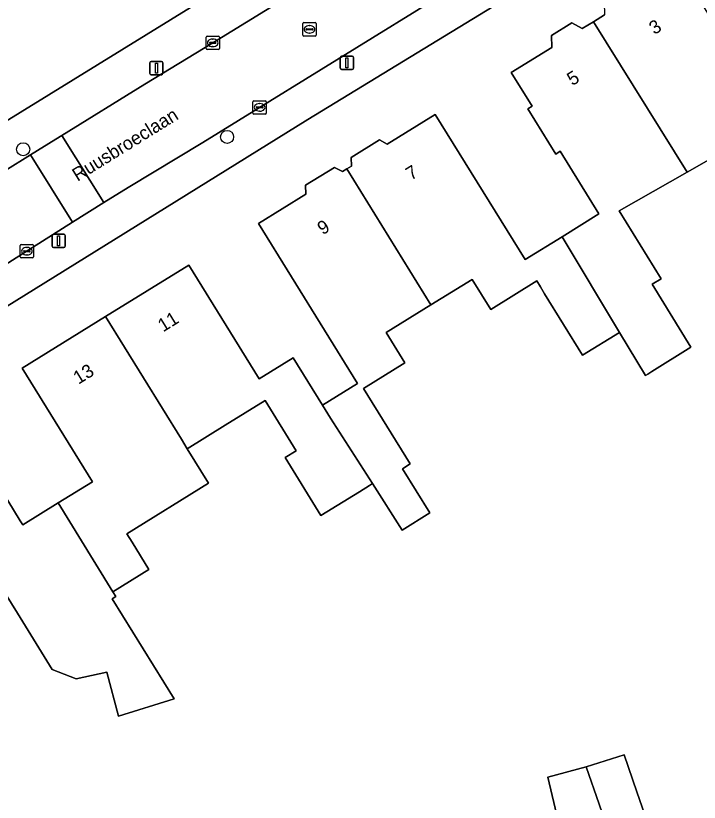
# Model space of a CAD drawing. Extents: x 161347 to 161881, y 382161 to 382804.
# Drawn here: x 161549.1 to 161600.2, y 382302.9 to 382361.8 of the extents above; entities that cross this region are included whole.
import ezdxf

# ---------------------------------------------------------------- set-up
doc = ezdxf.new("R2010")
doc.units = 0
for name, color, linetype in [('IMGEO_Boom', 7, 'Continuous'), ('IMGEO_Erf', 7, 'Continuous'), ('IMGEO_Kolk', 7, 'Continuous'), ('IMGEO_Lichtmast', 7, 'Continuous'), ('IMGEO_Openbare_ruimte_label', 7, 'Continuous'), ('IMGEO_Pand', 7, 'Continuous'), ('IMGEO_Pand_nummerreeks', 7, 'Continuous'), ('IMGEO_Rijbaan_lokaal_open', 7, 'Continuous'), ('IMGEO_Rioolput', 7, 'Continuous'), ('IMGEO_Voetpad_open', 7, 'Continuous')]:
    doc.layers.add(name, color=color, linetype=linetype)

msp = doc.modelspace()

# ---------------------------------------------------------------- linework, layer by layer
at = {"layer": 'IMGEO_Boom'}
for centre in [(161564.884, 382352.694), (161549.621, 382351.769)]:
    msp.add_circle(centre, 0.489, dxfattribs=at)
at = {"layer": 'IMGEO_Erf'}
for points in [[(161492.761, 382318.284), (161495.67, 382317.265), (161500, 382320.746), (161506.91, 382326.302), (161519.365, 382335.787), (161532.97, 382344.41), (161567.929, 382365.979), (161578.374, 382372.283), (161617.144, 382396.335)], [(161622.482, 382385.769), (161592.982, 382367.466), (161570.924, 382353.999), (161525.486, 382325.795), (161515.87, 382318.353), (161502.943, 382308.001)], [(161547.533, 382326.994), (161549.409, 382323.958), (161549.591, 382323.664), (161552.231, 382325.296), (161554.801, 382326.885), (161549.543, 382335.391), (161555.78, 382339.245), (161562.017, 382343.099), (161567.274, 382334.592), (161569.828, 382336.17), (161572.032, 382332.607), (161574.65, 382334.225), (161567.239, 382346.219), (161570.783, 382348.408), (161570.763, 382349.07), (161572.933, 382350.411), (161573.521, 382350.094), (161573.856, 382350.301), (161574.192, 382350.508), (161574.172, 382351.151), (161576.295, 382352.463), (161576.867, 382352.155), (161580.469, 382354.381), (161587.184, 382343.513), (161589.951, 382345.224), (161592.716, 382346.933), (161589.821, 382351.617), (161589.477, 382351.404), (161587.387, 382354.786), (161587.708, 382354.984), (161586.148, 382357.51), (161589.189, 382359.389), (161589.163, 382360.285), (161590.682, 382361.224), (161591.468, 382360.801), (161592.301, 382361.316), (161593.136, 382361.832)], [(161604.616, 382353.083), (161599.308, 382350.054), (161594.225, 382347.153), (161597.36, 382342.078), (161596.689, 382341.664), (161599.604, 382336.945), (161596.662, 382335.126)], [(161596.662, 382335.126), (161596.362, 382334.941), (161596.187, 382334.833), (161594.248, 382338.064), (161591.492, 382336.362), (161588.651, 382340.959), (161588.337, 382341.468), (161588.062, 382341.912), (161584.615, 382339.783), (161583.228, 382342.028), (161580.136, 382340.118), (161576.791, 382338.051), (161578.196, 382335.779), (161575.095, 382333.863), (161578.584, 382328.215), (161578.009, 382327.859), (161580.054, 382324.549), (161577.989, 382323.266), (161575.764, 382326.743), (161575.53, 382326.598), (161574.789, 382326.14), (161571.905, 382324.359), (161569.228, 382328.693), (161570.053, 382329.202), (161567.73, 382332.961), (161564.748, 382331.119), (161561.895, 382329.357), (161563.493, 382326.773), (161557.389, 382322.999), (161557.774, 382322.375), (161559.039, 382320.329), (161556.334, 382318.658), (161556.558, 382318.295), (161556.471, 382318.244), (161556.283, 382318.131), (161560.919, 382310.629), (161556.758, 382309.334), (161555.881, 382312.622), (161553.588, 382312.134), (161551.796, 382312.845), (161549.201, 382317.044), (161547.977, 382319.024)], [(161603.422, 382284.613), (161599.158, 382292.758), (161596.664, 382291.452), (161594.929, 382296.386), (161591.079, 382295.491), (161588.887, 382304.786), (161591.747, 382305.538), (161594.602, 382306.453), (161595.561, 382303.682), (161596.949, 382299.67), (161596.799, 382299.591), (161596.192, 382299.272), (161596.981, 382297.765), (161600.138, 382299.417), (161601.468, 382296.877)]]:
    msp.add_lwpolyline(points, dxfattribs=at)
at = {"layer": 'IMGEO_Kolk'}
for p, q in [((161563.311, 382359.308), (161563.311, 382360.16)), ((161563.386, 382360.234), (161564.238, 382360.234)), ((161563.799, 382360.014), (161563.824, 382360.014)), ((161564.312, 382360.16), (161564.312, 382359.308)), ((161563.57, 382359.728), (161563.57, 382359.74)), ((161564.008, 382359.691), (161563.61, 382359.691)), ((161563.613, 382359.777), (161564.011, 382359.777)), ((161563.822, 382359.454), (161563.797, 382359.454)), ((161564.054, 382359.74), (161564.054, 382359.728)), ((161564.238, 382359.234), (161563.386, 382359.234)), ((161566.819, 382354.475), (161566.819, 382355.327)), ((161566.894, 382355.401), (161567.746, 382355.401)), ((161567.307, 382355.181), (161567.332, 382355.181)), ((161567.82, 382355.327), (161567.82, 382354.475)), ((161567.078, 382354.895), (161567.078, 382354.907)), ((161567.516, 382354.858), (161567.118, 382354.858)), ((161567.121, 382354.944), (161567.519, 382354.944)), ((161567.33, 382354.621), (161567.305, 382354.621)), ((161567.562, 382354.907), (161567.562, 382354.895)), ((161567.746, 382354.401), (161566.894, 382354.401)), ((161549.399, 382343.709), (161549.399, 382344.561)), ((161549.474, 382344.635), (161550.326, 382344.635)), ((161550.4, 382344.561), (161550.4, 382343.709)), ((161549.658, 382344.129), (161549.658, 382344.141)), ((161550.096, 382344.092), (161549.698, 382344.092)), ((161549.701, 382344.178), (161550.099, 382344.178)), ((161549.887, 382344.415), (161549.912, 382344.415)), ((161550.142, 382344.141), (161550.142, 382344.129)), ((161550.326, 382343.635), (161549.474, 382343.635)), ((161549.91, 382343.855), (161549.885, 382343.855))]:
    msp.add_line(p, q, dxfattribs=at)
for points in [[(161563.311, 382359.308), (161563.311, 382360.16)], [(161563.386, 382360.234), (161564.238, 382360.234)], [(161564.312, 382360.16), (161564.312, 382359.308)], [(161564.238, 382359.234), (161563.386, 382359.234)], [(161566.819, 382354.475), (161566.819, 382355.327)], [(161566.894, 382355.401), (161567.746, 382355.401)], [(161567.82, 382355.327), (161567.82, 382354.475)], [(161567.746, 382354.401), (161566.894, 382354.401)], [(161549.399, 382343.709), (161549.399, 382344.561)], [(161549.474, 382344.635), (161550.326, 382344.635)], [(161550.4, 382344.561), (161550.4, 382343.709)], [(161550.326, 382343.635), (161549.474, 382343.635)]]:
    msp.add_lwpolyline(points, dxfattribs=at)
for centre, radius, start, end in [((161563.388, 382360.158), 0.0765, 91.55205, 178.44795), ((161563.388, 382360.158), 0.0765, 91.55205, 178.44795), ((161564.236, 382360.158), 0.0765, 1.55205, 88.44795), ((161564.236, 382360.158), 0.0765, 1.55205, 88.44795), ((161563.388, 382359.31), 0.0765, 181.55205, 268.44795), ((161563.388, 382359.31), 0.0765, 181.55205, 268.44795), ((161563.61, 382359.737), 0.0403, 85.87752, 175.75265), ((161563.607, 382359.727), 0.0366, 178.93798, 274.71019), ((161564.011, 382359.734), 0.043, 264.86636, 352.45326), ((161564.015, 382359.739), 0.0386, 1.73085, 96.63898), ((161564.236, 382359.31), 0.0765, 271.55205, 358.44795), ((161564.236, 382359.31), 0.0765, 271.55205, 358.44795), ((161566.896, 382355.325), 0.0765, 91.55205, 178.44795), ((161566.896, 382355.325), 0.0765, 91.55205, 178.44795), ((161567.744, 382355.325), 0.0765, 1.55205, 88.44795), ((161567.744, 382355.325), 0.0765, 1.55205, 88.44795), ((161567.118, 382354.904), 0.0403, 85.87752, 175.75265), ((161567.115, 382354.894), 0.0366, 178.93798, 274.71019), ((161567.519, 382354.901), 0.043, 264.86636, 352.45326), ((161567.523, 382354.906), 0.0386, 1.73085, 96.63898), ((161566.896, 382354.477), 0.0765, 181.55205, 268.44795), ((161566.896, 382354.477), 0.0765, 181.55205, 268.44795), ((161567.744, 382354.477), 0.0765, 271.55205, 358.44795), ((161567.744, 382354.477), 0.0765, 271.55205, 358.44795), ((161549.476, 382344.559), 0.0765, 91.55205, 178.44795), ((161549.476, 382344.559), 0.0765, 91.55205, 178.44795), ((161550.324, 382344.559), 0.0765, 1.55205, 88.44795), ((161550.324, 382344.559), 0.0765, 1.55205, 88.44795), ((161549.698, 382344.138), 0.0403, 85.87752, 175.75265), ((161549.695, 382344.128), 0.0366, 178.93798, 274.71019), ((161550.099, 382344.135), 0.043, 264.86636, 352.45326), ((161550.103, 382344.14), 0.0386, 1.73085, 96.63898), ((161549.476, 382343.711), 0.0765, 181.55205, 268.44795), ((161549.476, 382343.711), 0.0765, 181.55205, 268.44795), ((161550.324, 382343.711), 0.0765, 271.55205, 358.44795), ((161550.324, 382343.711), 0.0765, 271.55205, 358.44795)]:
    msp.add_arc(centre, radius, start, end, dxfattribs=at)
for centre, major_axis, ratio, start_param, end_param in [((161563.798, 382359.734), (-0.387, 0.002), 0.722429, 4.712389, 7.853982), ((161563.823, 382359.734), (-0.39, 0.002), 0.717154, 1.570796, 4.712389), ((161567.306, 382354.901), (-0.387, 0.002), 0.722429, 4.712389, 7.853982), ((161567.331, 382354.901), (-0.39, 0.002), 0.717154, 1.570796, 4.712389), ((161549.886, 382344.135), (-0.387, 0.002), 0.722429, 4.712389, 7.853982), ((161549.911, 382344.135), (-0.39, 0.002), 0.717154, 1.570796, 4.712389)]:
    msp.add_ellipse(centre, major_axis=major_axis, ratio=ratio, start_param=start_param, end_param=end_param, dxfattribs=at)
at = {"layer": 'IMGEO_Lichtmast'}
for p, q in [((161573.456, 382358.742), (161574.246, 382358.742)), ((161574.246, 382358.742), (161573.456, 382358.742)), ((161559.095, 382357.447), (161559.095, 382358.247)), ((161559.095, 382358.247), (161559.095, 382357.447)), ((161559.195, 382358.347), (161559.985, 382358.347)), ((161559.985, 382358.347), (161559.195, 382358.347)), ((161560.085, 382358.247), (161560.085, 382357.447)), ((161560.085, 382357.447), (161560.085, 382358.247)), ((161573.356, 382357.842), (161573.356, 382358.642)), ((161573.356, 382358.642), (161573.356, 382357.842)), ((161574.346, 382358.642), (161574.346, 382357.842)), ((161574.346, 382357.842), (161574.346, 382358.642)), ((161574.246, 382357.742), (161573.456, 382357.742)), ((161573.456, 382357.742), (161574.246, 382357.742)), ((161559.985, 382357.347), (161559.195, 382357.347)), ((161559.195, 382357.347), (161559.985, 382357.347)), ((161551.782, 382344.504), (161551.782, 382345.304)), ((161551.782, 382345.304), (161551.782, 382344.504)), ((161551.882, 382345.404), (161552.672, 382345.404)), ((161552.672, 382345.404), (161551.882, 382345.404)), ((161552.772, 382345.304), (161552.772, 382344.504)), ((161552.772, 382344.504), (161552.772, 382345.304)), ((161552.672, 382344.404), (161551.882, 382344.404)), ((161551.882, 382344.404), (161552.672, 382344.404))]:
    msp.add_line(p, q, dxfattribs=at)
for points in [[(161559.515, 382358.222), (161559.665, 382358.222), (161559.665, 382357.472), (161559.515, 382357.472), (161559.515, 382358.222)], [(161573.776, 382358.617), (161573.926, 382358.617), (161573.926, 382357.867), (161573.776, 382357.867), (161573.776, 382358.617)], [(161552.202, 382345.279), (161552.352, 382345.279), (161552.352, 382344.529), (161552.202, 382344.529), (161552.202, 382345.279)]]:
    msp.add_lwpolyline(points, dxfattribs=at)
for centre, start, end in [((161573.456, 382358.642), 90, 180), ((161573.456, 382358.642), 90, 180), ((161574.246, 382358.642), 0, 90), ((161574.246, 382358.642), 360, 90), ((161559.195, 382358.247), 90, 180), ((161559.195, 382358.247), 90, 180), ((161559.985, 382358.247), 0, 90), ((161559.985, 382358.247), 360, 90), ((161573.456, 382357.842), 180, 270), ((161573.456, 382357.842), 180, 270), ((161574.246, 382357.842), 270, 0), ((161574.246, 382357.842), 270, 0), ((161559.195, 382357.447), 180, 270), ((161559.195, 382357.447), 180, 270), ((161559.985, 382357.447), 270, 0), ((161559.985, 382357.447), 270, 0), ((161551.882, 382345.304), 90, 180), ((161551.882, 382345.304), 90, 180), ((161552.672, 382345.304), 0, 90), ((161552.672, 382345.304), 360, 90), ((161551.882, 382344.504), 180, 270), ((161551.882, 382344.504), 180, 270), ((161552.672, 382344.504), 270, 0), ((161552.672, 382344.504), 270, 0)]:
    msp.add_arc(centre, 0.1, start, end, dxfattribs=at)
at = {"layer": 'IMGEO_Pand'}
for points in [[(161607.679, 382356.647), (161607.781, 382356.713), (161606.924, 382358.134), (161605.705, 382360.108), (161605.123, 382361.05), (161602.448, 382359.401), (161600.346, 382362.804), (161600.014, 382362.599), (161598.437, 382365.151), (161595.388, 382363.268), (161594.62, 382363.681), (161593.108, 382362.748), (161593.136, 382361.832), (161592.301, 382361.316), (161599.308, 382350.054), (161604.616, 382353.083), (161604.397, 382353.437), (161605.043, 382353.836), (161607.478, 382349.895), (161607.218, 382349.735), (161609.792, 382345.57), (161613.216, 382347.686), (161609.109, 382354.333)], [(161599.308, 382350.054), (161592.301, 382361.316), (161591.468, 382360.801), (161590.682, 382361.224), (161589.163, 382360.285), (161589.189, 382359.389), (161586.148, 382357.51), (161587.708, 382354.984), (161587.387, 382354.786), (161589.477, 382351.404), (161589.821, 382351.617), (161592.716, 382346.933), (161589.951, 382345.224), (161594.248, 382338.064), (161596.187, 382334.833), (161596.362, 382334.941), (161596.662, 382335.126), (161599.604, 382336.945), (161596.689, 382341.664), (161597.36, 382342.078), (161594.225, 382347.153)], [(161589.951, 382345.224), (161587.184, 382343.513), (161580.469, 382354.381), (161576.867, 382352.155), (161576.295, 382352.463), (161574.172, 382351.151), (161574.192, 382350.508), (161573.856, 382350.301), (161580.136, 382340.118), (161583.228, 382342.028), (161584.615, 382339.783), (161588.062, 382341.912), (161588.337, 382341.468), (161588.651, 382340.959), (161591.492, 382336.362), (161594.248, 382338.064)], [(161580.136, 382340.118), (161573.856, 382350.301), (161573.521, 382350.094), (161572.933, 382350.411), (161570.763, 382349.07), (161570.783, 382348.408), (161567.239, 382346.219), (161574.65, 382334.225), (161572.032, 382332.607), (161572.628, 382331.644), (161575.764, 382326.743), (161577.989, 382323.266), (161580.054, 382324.549), (161578.009, 382327.859), (161578.584, 382328.215), (161575.095, 382333.863), (161578.196, 382335.779), (161576.791, 382338.051)], [(161555.78, 382339.245), (161561.46, 382330.06), (161561.895, 382329.357), (161564.748, 382331.119), (161567.73, 382332.961), (161570.053, 382329.202), (161569.228, 382328.693), (161571.905, 382324.359), (161574.789, 382326.14), (161575.53, 382326.598), (161575.764, 382326.743), (161572.628, 382331.644), (161572.032, 382332.607), (161569.828, 382336.17), (161567.274, 382334.592), (161562.017, 382343.099)], [(161555.78, 382339.245), (161549.543, 382335.391), (161554.801, 382326.885), (161552.231, 382325.296), (161554.86, 382321.043), (161555.069, 382320.704), (161556.334, 382318.658), (161559.039, 382320.329), (161557.774, 382322.375), (161557.389, 382322.999), (161563.493, 382326.773), (161561.895, 382329.357), (161561.46, 382330.06)], [(161555.069, 382320.704), (161554.86, 382321.043), (161552.231, 382325.296), (161549.591, 382323.664), (161549.409, 382323.958), (161547.533, 382326.994), (161547.915, 382327.23), (161546.716, 382329.169), (161546.333, 382328.932), (161544.289, 382332.239), (161537.632, 382328.125), (161543.947, 382317.901), (161544.558, 382316.911), (161547.977, 382319.024), (161549.201, 382317.044), (161551.796, 382312.845), (161553.588, 382312.134), (161555.881, 382312.622), (161556.758, 382309.334), (161560.919, 382310.629), (161556.283, 382318.131), (161556.471, 382318.244), (161556.558, 382318.295), (161556.334, 382318.658)], [(161604.858, 382298.652), (161601.468, 382296.877), (161600.138, 382299.417), (161596.981, 382297.765), (161596.192, 382299.272), (161596.799, 382299.591), (161596.949, 382299.67), (161595.561, 382303.682), (161594.602, 382306.453), (161591.747, 382305.538), (161592.724, 382302.76), (161594.929, 382296.386), (161596.664, 382291.452), (161599.158, 382292.758), (161603.422, 382284.613), (161610.315, 382288.222)], [(161594.929, 382296.386), (161592.724, 382302.76), (161591.747, 382305.538), (161588.887, 382304.786), (161591.079, 382295.491)]]:
    msp.add_lwpolyline(points, close=True, dxfattribs=at)
at = {"layer": 'IMGEO_Rijbaan_lokaal_open'}
for points in [[(161563.07, 382352.279), (161575.759, 382360.113), (161582.402, 382364.234), (161584.84, 382365.72), (161594.082, 382371.461), (161597.335, 382373.472), (161601.422, 382375.975), (161609.313, 382380.856), (161606.195, 382385.906), (161598.349, 382381.063), (161595.489, 382379.316), (161588.821, 382375.192), (161581.313, 382370.53), (161577.21, 382368.009), (161570.286, 382363.724), (161563.81, 382359.731), (161558.736, 382356.63), (161552.51, 382352.791), (161555.662, 382347.771), (161557.478, 382348.912)], [(161550.162, 382351.34), (161553.326, 382346.303), (161555.662, 382347.771), (161552.51, 382352.791), (161552.057, 382352.512)]]:
    msp.add_lwpolyline(points, close=True, dxfattribs=at)
msp.add_lwpolyline([(161527.695, 382330.423), (161533.292, 382333.868), (161540.031, 382338.038), (161546.562, 382342.054), (161553.326, 382346.303), (161550.162, 382351.34), (161546.313, 382348.96), (161541.227, 382345.802), (161533.737, 382341.207), (161529.654, 382338.671), (161522.13, 382334.077)], dxfattribs=at)
at = {"layer": 'IMGEO_Rioolput'}
for p, q in [((161570.551, 382360.316), (161570.551, 382361.168)), ((161570.626, 382361.242), (161571.478, 382361.242)), ((161571.039, 382361.022), (161571.064, 382361.022)), ((161571.552, 382361.168), (161571.552, 382360.316)), ((161570.81, 382360.736), (161570.81, 382360.748)), ((161571.248, 382360.699), (161570.85, 382360.699)), ((161570.853, 382360.785), (161571.251, 382360.785)), ((161571.062, 382360.462), (161571.037, 382360.462)), ((161571.294, 382360.748), (161571.294, 382360.736)), ((161571.478, 382360.242), (161570.626, 382360.242))]:
    msp.add_line(p, q, dxfattribs=at)
for points in [[(161570.551, 382360.316), (161570.551, 382361.168)], [(161570.626, 382361.242), (161571.478, 382361.242)], [(161571.552, 382361.168), (161571.552, 382360.316)], [(161571.478, 382360.242), (161570.626, 382360.242)]]:
    msp.add_lwpolyline(points, dxfattribs=at)
for centre, radius, start, end in [((161570.628, 382361.166), 0.0765, 91.55205, 178.44795), ((161570.628, 382361.166), 0.0765, 91.55205, 178.44795), ((161571.476, 382361.166), 0.0765, 1.55205, 88.44795), ((161571.476, 382361.166), 0.0765, 1.55205, 88.44795), ((161570.85, 382360.745), 0.0403, 85.87752, 175.75265), ((161570.847, 382360.735), 0.0366, 178.93798, 274.71019), ((161571.251, 382360.742), 0.043, 264.86636, 352.45326), ((161571.255, 382360.747), 0.0386, 1.73085, 96.63898), ((161570.628, 382360.318), 0.0765, 181.55205, 268.44795), ((161570.628, 382360.318), 0.0765, 181.55205, 268.44795), ((161571.476, 382360.318), 0.0765, 271.55205, 358.44795), ((161571.476, 382360.318), 0.0765, 271.55205, 358.44795)]:
    msp.add_arc(centre, radius, start, end, dxfattribs=at)
for centre, major_axis, ratio, start_param, end_param in [((161571.038, 382360.742), (-0.387, 0.002), 0.722429, 4.712389, 7.853982), ((161571.063, 382360.742), (-0.39, 0.002), 0.717154, 1.570796, 4.712389)]:
    msp.add_ellipse(centre, major_axis=major_axis, ratio=ratio, start_param=start_param, end_param=end_param, dxfattribs=at)
at = {"layer": 'IMGEO_Voetpad_open'}
for points in [[(161588.821, 382375.192), (161595.489, 382379.316), (161598.349, 382381.063), (161606.195, 382385.906), (161608.544, 382387.356), (161617.711, 382393.014), (161617.891, 382393.131), (161617.144, 382396.335), (161578.374, 382372.283), (161567.929, 382365.979), (161532.97, 382344.41), (161519.365, 382335.787), (161506.91, 382326.302), (161500, 382320.746), (161495.67, 382317.265), (161490.849, 382315.425), (161491.37, 382314.562)], [(161570.924, 382353.999), (161592.982, 382367.466), (161622.482, 382385.769), (161620.875, 382387.995), (161620.649, 382387.867), (161611.66, 382382.307), (161609.313, 382380.856), (161601.422, 382375.975), (161597.335, 382373.472), (161594.082, 382371.461), (161584.84, 382365.72), (161582.402, 382364.234), (161575.759, 382360.113), (161563.07, 382352.279), (161557.478, 382348.912), (161555.662, 382347.771), (161553.326, 382346.303), (161546.562, 382342.054), (161540.031, 382338.038), (161533.292, 382333.868), (161527.695, 382330.423)], [(161522.13, 382334.077), (161529.654, 382338.671), (161533.737, 382341.207), (161541.227, 382345.802), (161546.313, 382348.96), (161550.162, 382351.34), (161552.057, 382352.512), (161552.51, 382352.791), (161558.736, 382356.63), (161563.81, 382359.731), (161570.286, 382363.724), (161577.21, 382368.009), (161581.313, 382370.53), (161588.821, 382375.192)], [(161498.134, 382305.394), (161498.735, 382304.575), (161502.943, 382308.001), (161515.87, 382318.353), (161525.486, 382325.795), (161570.924, 382353.999)]]:
    msp.add_lwpolyline(points, dxfattribs=at)

# ---------------------------------------------------------------- texts
at = {"layer": 'IMGEO_Openbare_ruimte_label'}
msp.add_text('Ruusbroeclaan', height=1, rotation=31.84758, dxfattribs=at).set_placement((161553.69, 382349.323))
at = {"layer": 'IMGEO_Pand_nummerreeks'}
for s, rotation, p in [('3', 31.87364, (161596.863, 382360.31)), ('5', 31.87364, (161590.719, 382356.489)), ('7', 31.67311, (161578.649, 382349.404)), ('9', 31.67311, (161572.034, 382345.323)), ('11', 31.71321, (161560.094, 382338.056)), ('13', 31.71321, (161553.76, 382334.142))]:
    msp.add_text(s, height=1, rotation=rotation, dxfattribs=at).set_placement(p)

doc.saveas('drawing.dxf')
